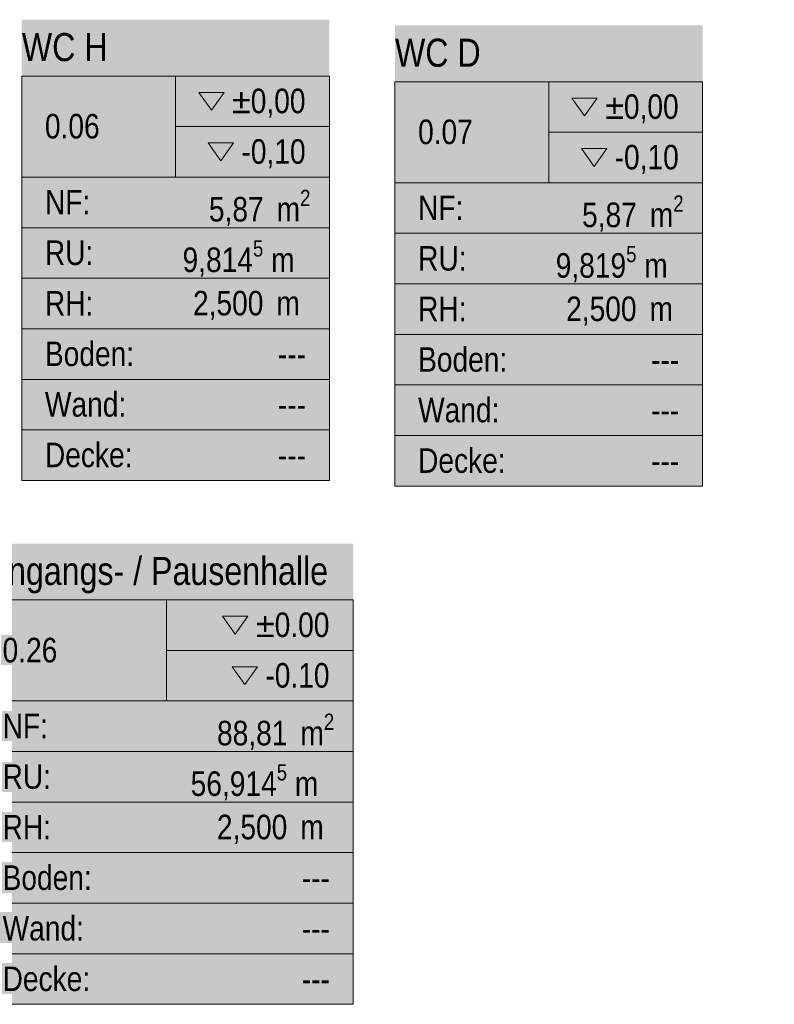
# Model space of a CAD drawing. Header units: metres. Extents: x -79 to 740, y -195 to 69.
# Tile 288 of 306: x 31 to 36, y 62 to 69. Entities that reach past the tile are written whole.
import ezdxf
from ezdxf.enums import TextEntityAlignment as Align

# ---------------------------------------------------------------- set-up
doc = ezdxf.new("R2010")
doc.units = ezdxf.units.M
doc.header["$MEASUREMENT"] = 0
doc.layers.add('80 Raum', color=7, linetype='Continuous')
doc.styles.add('ERSTELLTER_STIL_1', font='ARIALN.TTF')
doc.styles.add('ERSTELLTER_STIL_2', font='ARIALN.TTF')

# ---------------------------------------------------------------- blocks, each defined once
blk = doc.blocks.new('WC H_0.06_16_1', base_point=(31.8436, 67.2786))
at = {"layer": '80 Raum', "linetype": 'Continuous', "lineweight": 0, "true_color": 0x2a303f}
blk.add_hatch(color=169, dxfattribs=at).paths.add_polyline_path([(30.7478, 65.6366), (32.9394, 65.6366), (32.9394, 68.9205), (30.7478, 68.9205)])
at = {"layer": '80 Raum', "linetype": 'Continuous', "lineweight": 0, "true_color": 0x000000}
blk.add_hatch(color=18, dxfattribs=at).paths.add_polyline_path([(32.0765, 68.0422), (32.1665, 67.9149), (32.2566, 68.0422)])
at = {"layer": '80 Raum', "color": 7, "linetype": 'Continuous', "lineweight": 9}
for p, q in [((32.9394, 68.519), (30.7478, 68.519)), ((30.7478, 68.519), (30.7478, 65.6366)), ((30.7478, 68.519), (32.9394, 68.519)), ((30.7478, 67.7984), (30.7478, 68.519)), ((31.8436, 68.519), (31.8436, 67.7984)), ((32.9394, 65.6366), (32.9394, 68.519)), ((32.9394, 68.519), (32.9394, 67.7984)), ((31.8436, 68.1587), (32.9394, 68.1587)), ((32.9394, 67.7984), (30.7478, 67.7984)), ((30.7478, 67.7984), (32.9394, 67.7984)), ((30.7478, 67.4381), (30.7478, 67.7984)), ((32.9394, 67.7984), (32.9394, 67.4381)), ((32.9394, 67.4381), (30.7478, 67.4381)), ((30.7478, 67.4381), (32.9394, 67.4381)), ((30.7478, 67.0778), (30.7478, 67.4381)), ((32.9394, 67.4381), (32.9394, 67.0778)), ((32.9394, 67.0778), (30.7478, 67.0778)), ((30.7478, 67.0778), (32.9394, 67.0778)), ((30.7478, 66.7175), (30.7478, 67.0778)), ((32.9394, 67.0778), (32.9394, 66.7175)), ((32.9394, 66.7175), (30.7478, 66.7175)), ((30.7478, 66.7175), (32.9394, 66.7175)), ((30.7478, 66.3572), (30.7478, 66.7175)), ((32.9394, 66.7175), (32.9394, 66.3572)), ((32.9394, 66.3572), (30.7478, 66.3572)), ((30.7478, 66.3572), (32.9394, 66.3572)), ((30.7478, 65.9969), (30.7478, 66.3572)), ((32.9394, 66.3572), (32.9394, 65.9969)), ((32.9394, 65.9969), (30.7478, 65.9969)), ((30.7478, 65.9969), (32.9394, 65.9969)), ((30.7478, 65.6366), (30.7478, 65.9969)), ((32.9394, 65.9969), (32.9394, 65.6366)), ((30.7478, 65.6366), (32.9394, 65.6366)), ((32.9394, 65.6366), (30.7478, 65.6366))]:
    blk.add_line(p, q, dxfattribs=at)
at = {"layer": '80 Raum', "color": 7, "linetype": 'Continuous', "lineweight": 13, "flags": 128}
for points in [[(32.0083, 68.4025), (32.0984, 68.2752), (32.1885, 68.4025)], [(32.0765, 68.0422), (32.1665, 67.9149), (32.2566, 68.0422)]]:
    blk.add_lwpolyline(points, close=True, dxfattribs=at)
at = {"layer": '80 Raum', "color": 7, "lineweight": 9, "char_height": 0.175, "attachment_point": 1, "style": 'ERSTELLTER_STIL_2'}
for s, insert in [('\\A1;{\\pql;\\pt0,0.05;\\fArial Narrow|b0|i0|c0|p0;\\W1.000000;±0,00\\fArial Narrow|b0|i0|c0|p0;\\W1.000000;\\A1{\\H.66x;\\S^  ;}\\fArial Narrow|b0|i0|c0|p0;\\W1.000000;\\fArial Narrow|b0|i0|c0|p0;\\W1.000000;\\A1{\\H.66x;\\S^  ;}}', (32.2448, 68.4289)), ('\\A1;{\\pql;\\pt0,0.05;\\fArial Narrow|b0|i0|c0|p0;\\W1.000000;-0,10\\fArial Narrow|b0|i0|c0|p0;\\W1.000000;\\A1{\\H.66x;\\S^  ;}\\fArial Narrow|b0|i0|c0|p0;\\W1.000000;\\fArial Narrow|b0|i0|c0|p0;\\W1.000000;\\A1{\\H.66x;\\S^  ;}}', (32.313, 68.0686)), ('\\A1;{\\pql;\\pt0,0.05;\\fArial Narrow|b0|i0|c0|p0;\\W1.000000;5,87\\fArial Narrow|b0|i0|c0|p0;\\W1.000000;\\A1{\\H.66x;\\S^  ;}\\fArial Narrow|b0|i0|c0|p0;\\W1.000000; m\\fArial Narrow|b0|i0|c0|p0;\\W1.000000;\\A1{\\H.66x;\\S2^  ;}}', (32.0809, 67.7083)), ('\\A1;{\\pql;\\pt0,0.05;\\fArial Narrow|b0|i0|c0|p0;\\W1.000000;9,814\\fArial Narrow|b0|i0|c0|p0;\\W1.000000;\\A1{\\H.66x;\\S5^  ;}\\fArial Narrow|b0|i0|c0|p0;\\W1.000000; m\\fArial Narrow|b0|i0|c0|p0;\\W1.000000;\\A1{\\H.66x;\\S^  ;}}', (31.8931, 67.348)), ('\\A1;{\\pql;\\pt0,0.05;\\fArial Narrow|b0|i0|c0|p0;\\W1.000000;2,500\\fArial Narrow|b0|i0|c0|p0;\\W1.000000;\\A1{\\H.66x;\\S^  ;}\\fArial Narrow|b0|i0|c0|p0;\\W1.000000; m\\fArial Narrow|b0|i0|c0|p0;\\W1.000000;\\A1{\\H.66x;\\S^  ;}}', (31.9675, 66.9877))]:
    blk.add_mtext(s, dxfattribs=dict(at, insert=insert))
at = {"layer": '80 Raum', "color": 7, "lineweight": 9}
for tag, height, style, p in [('DUMMY_850', 0.2, 'ERSTELLTER_STIL_1', (32.7747, 68.8844)), ('ROOM_NAME', 0.2, 'ERSTELLTER_STIL_1', (30.7478, 68.8253)), ('ROOM_NUMBER', 0.175, 'ERSTELLTER_STIL_2', (30.9125, 68.2488)), ('measuredNetAreaCode', 0.175, 'ERSTELLTER_STIL_2', (30.9125, 67.7076)), ('perimeterCode', 0.175, 'ERSTELLTER_STIL_2', (30.9125, 67.3473)), ('ceilingHeightCode', 0.175, 'ERSTELLTER_STIL_2', (30.9125, 66.987)), ('measuredAreaCode', 0.175, 'ERSTELLTER_STIL_2', (30.9125, 66.6267)), ('DUMMY_851_0', 0.175, 'ERSTELLTER_STIL_2', (32.5724, 66.6249)), ('DUMMY_852', 0.175, 'ERSTELLTER_STIL_2', (30.9125, 66.2664)), ('DUMMY_851_1', 0.175, 'ERSTELLTER_STIL_2', (32.5724, 66.2646)), ('DUMMY_853', 0.175, 'ERSTELLTER_STIL_2', (30.9125, 65.9061)), ('DUMMY_851_2', 0.175, 'ERSTELLTER_STIL_2', (32.5724, 65.9043))]:
    blk.add_attdef(tag, text='', height=height, dxfattribs=dict(at, style=style)).set_placement(p, align=Align.TOP_LEFT)
blk = doc.blocks.new('WC D_0.07_17_1', base_point=(34.5024, 67.2382))
at = {"layer": '80 Raum', "linetype": 'Continuous', "lineweight": 0, "true_color": 0x2a303f}
blk.add_hatch(color=169, dxfattribs=at).paths.add_polyline_path([(33.4065, 65.5963), (35.5982, 65.5963), (35.5982, 68.8801), (33.4065, 68.8801)])
at = {"layer": '80 Raum', "linetype": 'Continuous', "lineweight": 0, "true_color": 0x000000}
blk.add_hatch(color=18, dxfattribs=at).paths.add_polyline_path([(34.7353, 68.0019), (34.8253, 67.8745), (34.9154, 68.0019)])
at = {"layer": '80 Raum', "color": 7, "linetype": 'Continuous', "lineweight": 9}
for p, q in [((35.5982, 68.4787), (33.4065, 68.4787)), ((33.4065, 68.4787), (33.4065, 65.5963)), ((33.4065, 68.4787), (35.5982, 68.4787)), ((33.4065, 67.7581), (33.4065, 68.4787)), ((34.5024, 68.4787), (34.5024, 67.7581)), ((35.5982, 65.5963), (35.5982, 68.4787)), ((35.5982, 68.4787), (35.5982, 67.7581)), ((34.5024, 68.1184), (35.5982, 68.1184)), ((35.5982, 67.7581), (33.4065, 67.7581)), ((33.4065, 67.7581), (35.5982, 67.7581)), ((33.4065, 67.3978), (33.4065, 67.7581)), ((35.5982, 67.7581), (35.5982, 67.3978)), ((35.5982, 67.3978), (33.4065, 67.3978)), ((33.4065, 67.3978), (35.5982, 67.3978)), ((33.4065, 67.0375), (33.4065, 67.3978)), ((35.5982, 67.3978), (35.5982, 67.0375)), ((35.5982, 67.0375), (33.4065, 67.0375)), ((33.4065, 67.0375), (35.5982, 67.0375)), ((33.4065, 66.6772), (33.4065, 67.0375)), ((35.5982, 67.0375), (35.5982, 66.6772)), ((35.5982, 66.6772), (33.4065, 66.6772)), ((33.4065, 66.6772), (35.5982, 66.6772)), ((33.4065, 66.3169), (33.4065, 66.6772)), ((35.5982, 66.6772), (35.5982, 66.3169)), ((35.5982, 66.3169), (33.4065, 66.3169)), ((33.4065, 66.3169), (35.5982, 66.3169)), ((33.4065, 65.9566), (33.4065, 66.3169)), ((35.5982, 66.3169), (35.5982, 65.9566)), ((35.5982, 65.9566), (33.4065, 65.9566)), ((33.4065, 65.9566), (35.5982, 65.9566)), ((33.4065, 65.5963), (33.4065, 65.9566)), ((35.5982, 65.9566), (35.5982, 65.5963)), ((33.4065, 65.5963), (35.5982, 65.5963)), ((35.5982, 65.5963), (33.4065, 65.5963))]:
    blk.add_line(p, q, dxfattribs=at)
at = {"layer": '80 Raum', "color": 7, "linetype": 'Continuous', "lineweight": 13, "flags": 128}
for points in [[(34.6671, 68.3622), (34.7572, 68.2348), (34.8472, 68.3622)], [(34.7353, 68.0019), (34.8253, 67.8745), (34.9154, 68.0019)]]:
    blk.add_lwpolyline(points, close=True, dxfattribs=at)
at = {"layer": '80 Raum', "color": 7, "lineweight": 9, "char_height": 0.175, "attachment_point": 1, "style": 'ERSTELLTER_STIL_2'}
for s, insert in [('\\A1;{\\pql;\\pt0,0.05;\\fArial Narrow|b0|i0|c0|p0;\\W1.000000;±0,00\\fArial Narrow|b0|i0|c0|p0;\\W1.000000;\\A1{\\H.66x;\\S^  ;}\\fArial Narrow|b0|i0|c0|p0;\\W1.000000;\\fArial Narrow|b0|i0|c0|p0;\\W1.000000;\\A1{\\H.66x;\\S^  ;}}', (34.9036, 68.3886)), ('\\A1;{\\pql;\\pt0,0.05;\\fArial Narrow|b0|i0|c0|p0;\\W1.000000;-0,10\\fArial Narrow|b0|i0|c0|p0;\\W1.000000;\\A1{\\H.66x;\\S^  ;}\\fArial Narrow|b0|i0|c0|p0;\\W1.000000;\\fArial Narrow|b0|i0|c0|p0;\\W1.000000;\\A1{\\H.66x;\\S^  ;}}', (34.9717, 68.0283)), ('\\A1;{\\pql;\\pt0,0.05;\\fArial Narrow|b0|i0|c0|p0;\\W1.000000;5,87\\fArial Narrow|b0|i0|c0|p0;\\W1.000000;\\A1{\\H.66x;\\S^  ;}\\fArial Narrow|b0|i0|c0|p0;\\W1.000000; m\\fArial Narrow|b0|i0|c0|p0;\\W1.000000;\\A1{\\H.66x;\\S2^  ;}}', (34.7397, 67.668)), ('\\A1;{\\pql;\\pt0,0.05;\\fArial Narrow|b0|i0|c0|p0;\\W1.000000;9,819\\fArial Narrow|b0|i0|c0|p0;\\W1.000000;\\A1{\\H.66x;\\S5^  ;}\\fArial Narrow|b0|i0|c0|p0;\\W1.000000; m\\fArial Narrow|b0|i0|c0|p0;\\W1.000000;\\A1{\\H.66x;\\S^  ;}}', (34.5519, 67.3077)), ('\\A1;{\\pql;\\pt0,0.05;\\fArial Narrow|b0|i0|c0|p0;\\W1.000000;2,500\\fArial Narrow|b0|i0|c0|p0;\\W1.000000;\\A1{\\H.66x;\\S^  ;}\\fArial Narrow|b0|i0|c0|p0;\\W1.000000; m\\fArial Narrow|b0|i0|c0|p0;\\W1.000000;\\A1{\\H.66x;\\S^  ;}}', (34.6263, 66.9474))]:
    blk.add_mtext(s, dxfattribs=dict(at, insert=insert))
at = {"layer": '80 Raum', "color": 7, "lineweight": 9}
for tag, height, style, p in [('DUMMY_850', 0.2, 'ERSTELLTER_STIL_1', (35.4335, 68.8441)), ('ROOM_NAME', 0.2, 'ERSTELLTER_STIL_1', (33.4065, 68.785)), ('ROOM_NUMBER', 0.175, 'ERSTELLTER_STIL_2', (33.5713, 68.2084)), ('measuredNetAreaCode', 0.175, 'ERSTELLTER_STIL_2', (33.5713, 67.6673)), ('perimeterCode', 0.175, 'ERSTELLTER_STIL_2', (33.5713, 67.307)), ('ceilingHeightCode', 0.175, 'ERSTELLTER_STIL_2', (33.5713, 66.9467)), ('measuredAreaCode', 0.175, 'ERSTELLTER_STIL_2', (33.5713, 66.5864)), ('DUMMY_851_0', 0.175, 'ERSTELLTER_STIL_2', (35.2312, 66.5846)), ('DUMMY_852', 0.175, 'ERSTELLTER_STIL_2', (33.5713, 66.2261)), ('DUMMY_851_1', 0.175, 'ERSTELLTER_STIL_2', (35.2312, 66.2243)), ('DUMMY_853', 0.175, 'ERSTELLTER_STIL_2', (33.5713, 65.8658)), ('DUMMY_851_2', 0.175, 'ERSTELLTER_STIL_2', (35.2312, 65.864))]:
    blk.add_attdef(tag, text='', height=height, dxfattribs=dict(at, style=style)).set_placement(p, align=Align.TOP_LEFT)
blk = doc.blocks.new('Eingangs- _ Pausenhalle_0.26_26_1', base_point=(31.778, 63.5447))
at = {"layer": '80 Raum', "linetype": 'Continuous', "lineweight": 0, "true_color": 0x2a303f}
blk.add_hatch(color=169, dxfattribs=at).paths.add_polyline_path([(30.4462, 61.9028), (33.1099, 61.9028), (33.1099, 65.1867), (30.4462, 65.1867)])
at = {"layer": '80 Raum', "linetype": 'Continuous', "lineweight": 0, "true_color": 0x000000}
blk.add_hatch(color=18, dxfattribs=at).paths.add_polyline_path([(32.2469, 64.3084), (32.337, 64.1811), (32.4271, 64.3084)])
at = {"layer": '80 Raum', "color": 7, "linetype": 'Continuous', "lineweight": 9}
for p, q in [((33.1099, 64.7852), (30.4462, 64.7852)), ((30.4462, 64.7852), (30.4462, 61.9028)), ((30.4462, 64.7852), (33.1099, 64.7852)), ((30.4462, 64.0646), (30.4462, 64.7852)), ((31.778, 64.7852), (31.778, 64.0646)), ((33.1099, 61.9028), (33.1099, 64.7852)), ((33.1099, 64.7852), (33.1099, 64.0646)), ((31.778, 64.4249), (33.1099, 64.4249)), ((33.1099, 64.0646), (30.4462, 64.0646)), ((30.4462, 64.0646), (33.1099, 64.0646)), ((30.4462, 63.7043), (30.4462, 64.0646)), ((33.1099, 64.0646), (33.1099, 63.7043)), ((33.1099, 63.7043), (30.4462, 63.7043)), ((30.4462, 63.7043), (33.1099, 63.7043)), ((30.4462, 63.344), (30.4462, 63.7043)), ((33.1099, 63.7043), (33.1099, 63.344)), ((33.1099, 63.344), (30.4462, 63.344)), ((30.4462, 63.344), (33.1099, 63.344)), ((30.4462, 62.9837), (30.4462, 63.344)), ((33.1099, 63.344), (33.1099, 62.9837)), ((33.1099, 62.9837), (30.4462, 62.9837)), ((30.4462, 62.9837), (33.1099, 62.9837)), ((30.4462, 62.6234), (30.4462, 62.9837)), ((33.1099, 62.9837), (33.1099, 62.6234)), ((33.1099, 62.6234), (30.4462, 62.6234)), ((30.4462, 62.6234), (33.1099, 62.6234)), ((30.4462, 62.2631), (30.4462, 62.6234)), ((33.1099, 62.6234), (33.1099, 62.2631)), ((33.1099, 62.2631), (30.4462, 62.2631)), ((30.4462, 62.2631), (33.1099, 62.2631)), ((30.4462, 61.9028), (30.4462, 62.2631)), ((33.1099, 62.2631), (33.1099, 61.9028)), ((30.4462, 61.9028), (33.1099, 61.9028)), ((33.1099, 61.9028), (30.4462, 61.9028))]:
    blk.add_line(p, q, dxfattribs=at)
at = {"layer": '80 Raum', "color": 7, "linetype": 'Continuous', "lineweight": 13, "flags": 128}
for points in [[(32.1788, 64.6687), (32.2688, 64.5413), (32.3589, 64.6687)], [(32.2469, 64.3084), (32.337, 64.1811), (32.4271, 64.3084)]]:
    blk.add_lwpolyline(points, close=True, dxfattribs=at)
at = {"layer": '80 Raum', "color": 7, "lineweight": 9, "char_height": 0.175, "attachment_point": 1, "style": 'ERSTELLTER_STIL_2'}
for s, insert in [('\\A1;{\\pql;\\pt0,0.05;\\fArial Narrow|b0|i0|c0|p0;\\W1.000000;±0.00\\fArial Narrow|b0|i0|c0|p0;\\W1.000000;\\A1{\\H.66x;\\S^  ;}\\fArial Narrow|b0|i0|c0|p0;\\W1.000000;\\fArial Narrow|b0|i0|c0|p0;\\W1.000000;\\A1{\\H.66x;\\S^  ;}}', (32.4153, 64.6951)), ('\\A1;{\\pql;\\pt0,0.05;\\fArial Narrow|b0|i0|c0|p0;\\W1.000000;-0.10\\fArial Narrow|b0|i0|c0|p0;\\W1.000000;\\A1{\\H.66x;\\S^  ;}\\fArial Narrow|b0|i0|c0|p0;\\W1.000000;\\fArial Narrow|b0|i0|c0|p0;\\W1.000000;\\A1{\\H.66x;\\S^  ;}}', (32.4834, 64.3348)), ('\\A1;{\\pql;\\pt0,0.05;\\fArial Narrow|b0|i0|c0|p0;\\W1.000000;88,81\\fArial Narrow|b0|i0|c0|p0;\\W1.000000;\\A1{\\H.66x;\\S^  ;}\\fArial Narrow|b0|i0|c0|p0;\\W1.000000; m\\fArial Narrow|b0|i0|c0|p0;\\W1.000000;\\A1{\\H.66x;\\S2^  ;}}', (32.1387, 63.9745)), ('\\A1;{\\pql;\\pt0,0.05;\\fArial Narrow|b0|i0|c0|p0;\\W1.000000;56,914\\fArial Narrow|b0|i0|c0|p0;\\W1.000000;\\A1{\\H.66x;\\S5^  ;}\\fArial Narrow|b0|i0|c0|p0;\\W1.000000; m\\fArial Narrow|b0|i0|c0|p0;\\W1.000000;\\A1{\\H.66x;\\S^  ;}}', (31.9509, 63.6142)), ('\\A1;{\\pql;\\pt0,0.05;\\fArial Narrow|b0|i0|c0|p0;\\W1.000000;2,500\\fArial Narrow|b0|i0|c0|p0;\\W1.000000;\\A1{\\H.66x;\\S^  ;}\\fArial Narrow|b0|i0|c0|p0;\\W1.000000; m\\fArial Narrow|b0|i0|c0|p0;\\W1.000000;\\A1{\\H.66x;\\S^  ;}}', (32.138, 63.2539))]:
    blk.add_mtext(s, dxfattribs=dict(at, insert=insert))
at = {"layer": '80 Raum', "color": 7, "lineweight": 9}
for tag, height, style, p in [('DUMMY_850', 0.2, 'ERSTELLTER_STIL_1', (32.9452, 65.1506)), ('ROOM_NAME', 0.2, 'ERSTELLTER_STIL_1', (30.4462, 65.0915)), ('ROOM_NUMBER', 0.175, 'ERSTELLTER_STIL_2', (30.6109, 64.515)), ('measuredNetAreaCode', 0.175, 'ERSTELLTER_STIL_2', (30.6109, 63.9738)), ('perimeterCode', 0.175, 'ERSTELLTER_STIL_2', (30.6109, 63.6135)), ('ceilingHeightCode', 0.175, 'ERSTELLTER_STIL_2', (30.6109, 63.2532)), ('measuredAreaCode', 0.175, 'ERSTELLTER_STIL_2', (30.6109, 62.8929)), ('DUMMY_851_0', 0.175, 'ERSTELLTER_STIL_2', (32.7429, 62.8911)), ('DUMMY_852', 0.175, 'ERSTELLTER_STIL_2', (30.6109, 62.5326)), ('DUMMY_851_1', 0.175, 'ERSTELLTER_STIL_2', (32.7429, 62.5308)), ('DUMMY_853', 0.175, 'ERSTELLTER_STIL_2', (30.6109, 62.1723)), ('DUMMY_851_2', 0.175, 'ERSTELLTER_STIL_2', (32.7429, 62.1705))]:
    blk.add_attdef(tag, text='', height=height, dxfattribs=dict(at, style=style)).set_placement(p, align=Align.TOP_LEFT)

msp = doc.modelspace()

# ---------------------------------------------------------------- block references
at = {"layer": '80 Raum', "color": 7, "linetype": 'Continuous', "lineweight": 13}
ref = msp.add_blockref('WC H_0.06_16_1', (31.8436, 67.2786), dxfattribs=at)
ref.add_attrib('ROOM_NAME', 'WC H', dxfattribs={"color": 7, "lineweight": 9, "height": 0.2, "style": 'ERSTELLTER_STIL_1'}).set_placement((30.7478, 68.8253), align=Align.TOP_LEFT)
ref.add_attrib('ROOM_NUMBER', '0.06', dxfattribs={"color": 7, "lineweight": 9, "height": 0.175, "style": 'ERSTELLTER_STIL_2'}).set_placement((30.9125, 68.2488), align=Align.TOP_LEFT)
ref.add_attrib('measuredAreaCode', 'Boden: ', dxfattribs={"color": 7, "lineweight": 9, "height": 0.175, "style": 'ERSTELLTER_STIL_2'}).set_placement((30.9125, 66.6267), align=Align.TOP_LEFT)
ref.add_attrib('measuredNetAreaCode', 'NF: ', dxfattribs={"color": 7, "lineweight": 9, "height": 0.175, "style": 'ERSTELLTER_STIL_2'}).set_placement((30.9125, 67.7076), align=Align.TOP_LEFT)
ref.add_attrib('perimeterCode', 'RU: ', dxfattribs={"color": 7, "lineweight": 9, "height": 0.175, "style": 'ERSTELLTER_STIL_2'}).set_placement((30.9125, 67.3473), align=Align.TOP_LEFT)
ref.add_attrib('ceilingHeightCode', 'RH: ', dxfattribs={"color": 7, "lineweight": 9, "height": 0.175, "style": 'ERSTELLTER_STIL_2'}).set_placement((30.9125, 66.987), align=Align.TOP_LEFT)
ref.add_attrib('DUMMY_851', '---', dxfattribs={"color": 7, "lineweight": 9, "height": 0.175, "style": 'ERSTELLTER_STIL_2'}).set_placement((32.5724, 66.6249), align=Align.TOP_LEFT)
ref.add_attrib('DUMMY_851_1', '---', dxfattribs={"color": 7, "lineweight": 9, "height": 0.175, "style": 'ERSTELLTER_STIL_2'}).set_placement((32.5724, 66.2646), align=Align.TOP_LEFT)
ref.add_attrib('DUMMY_851_2', '---', dxfattribs={"color": 7, "lineweight": 9, "height": 0.175, "style": 'ERSTELLTER_STIL_2'}).set_placement((32.5724, 65.9043), align=Align.TOP_LEFT)
ref.add_attrib('DUMMY_852', 'Wand: ', dxfattribs={"color": 7, "lineweight": 9, "height": 0.175, "style": 'ERSTELLTER_STIL_2'}).set_placement((30.9125, 66.2664), align=Align.TOP_LEFT)
ref.add_attrib('DUMMY_853', 'Decke: ', dxfattribs={"color": 7, "lineweight": 9, "height": 0.175, "style": 'ERSTELLTER_STIL_2'}).set_placement((30.9125, 65.9061), align=Align.TOP_LEFT)
ref = msp.add_blockref('WC D_0.07_17_1', (34.5024, 67.2382), dxfattribs=at)
ref.add_attrib('ROOM_NAME', 'WC D', dxfattribs={"color": 7, "lineweight": 9, "height": 0.2, "style": 'ERSTELLTER_STIL_1'}).set_placement((33.4065, 68.785), align=Align.TOP_LEFT)
ref.add_attrib('ROOM_NUMBER', '0.07', dxfattribs={"color": 7, "lineweight": 9, "height": 0.175, "style": 'ERSTELLTER_STIL_2'}).set_placement((33.5713, 68.2084), align=Align.TOP_LEFT)
ref.add_attrib('measuredAreaCode', 'Boden: ', dxfattribs={"color": 7, "lineweight": 9, "height": 0.175, "style": 'ERSTELLTER_STIL_2'}).set_placement((33.5713, 66.5864), align=Align.TOP_LEFT)
ref.add_attrib('measuredNetAreaCode', 'NF: ', dxfattribs={"color": 7, "lineweight": 9, "height": 0.175, "style": 'ERSTELLTER_STIL_2'}).set_placement((33.5713, 67.6673), align=Align.TOP_LEFT)
ref.add_attrib('perimeterCode', 'RU: ', dxfattribs={"color": 7, "lineweight": 9, "height": 0.175, "style": 'ERSTELLTER_STIL_2'}).set_placement((33.5713, 67.307), align=Align.TOP_LEFT)
ref.add_attrib('ceilingHeightCode', 'RH: ', dxfattribs={"color": 7, "lineweight": 9, "height": 0.175, "style": 'ERSTELLTER_STIL_2'}).set_placement((33.5713, 66.9467), align=Align.TOP_LEFT)
ref.add_attrib('DUMMY_851', '---', dxfattribs={"color": 7, "lineweight": 9, "height": 0.175, "style": 'ERSTELLTER_STIL_2'}).set_placement((35.2312, 66.5846), align=Align.TOP_LEFT)
ref.add_attrib('DUMMY_851_1', '---', dxfattribs={"color": 7, "lineweight": 9, "height": 0.175, "style": 'ERSTELLTER_STIL_2'}).set_placement((35.2312, 66.2243), align=Align.TOP_LEFT)
ref.add_attrib('DUMMY_851_2', '---', dxfattribs={"color": 7, "lineweight": 9, "height": 0.175, "style": 'ERSTELLTER_STIL_2'}).set_placement((35.2312, 65.864), align=Align.TOP_LEFT)
ref.add_attrib('DUMMY_852', 'Wand: ', dxfattribs={"color": 7, "lineweight": 9, "height": 0.175, "style": 'ERSTELLTER_STIL_2'}).set_placement((33.5713, 66.2261), align=Align.TOP_LEFT)
ref.add_attrib('DUMMY_853', 'Decke: ', dxfattribs={"color": 7, "lineweight": 9, "height": 0.175, "style": 'ERSTELLTER_STIL_2'}).set_placement((33.5713, 65.8658), align=Align.TOP_LEFT)
ref = msp.add_blockref('Eingangs- _ Pausenhalle_0.26_26_1', (31.778, 63.5447), dxfattribs=at)
ref.add_attrib('ROOM_NAME', 'Eingangs- / Pausenhalle', dxfattribs={"color": 7, "lineweight": 9, "height": 0.2, "style": 'ERSTELLTER_STIL_1'}).set_placement((30.4462, 65.0915), align=Align.TOP_LEFT)
ref.add_attrib('ROOM_NUMBER', '0.26', dxfattribs={"color": 7, "lineweight": 9, "height": 0.175, "style": 'ERSTELLTER_STIL_2'}).set_placement((30.6109, 64.515), align=Align.TOP_LEFT)
ref.add_attrib('measuredAreaCode', 'Boden: ', dxfattribs={"color": 7, "lineweight": 9, "height": 0.175, "style": 'ERSTELLTER_STIL_2'}).set_placement((30.6109, 62.8929), align=Align.TOP_LEFT)
ref.add_attrib('measuredNetAreaCode', 'NF: ', dxfattribs={"color": 7, "lineweight": 9, "height": 0.175, "style": 'ERSTELLTER_STIL_2'}).set_placement((30.6109, 63.9738), align=Align.TOP_LEFT)
ref.add_attrib('perimeterCode', 'RU: ', dxfattribs={"color": 7, "lineweight": 9, "height": 0.175, "style": 'ERSTELLTER_STIL_2'}).set_placement((30.6109, 63.6135), align=Align.TOP_LEFT)
ref.add_attrib('ceilingHeightCode', 'RH: ', dxfattribs={"color": 7, "lineweight": 9, "height": 0.175, "style": 'ERSTELLTER_STIL_2'}).set_placement((30.6109, 63.2532), align=Align.TOP_LEFT)
ref.add_attrib('DUMMY_851', '---', dxfattribs={"color": 7, "lineweight": 9, "height": 0.175, "style": 'ERSTELLTER_STIL_2'}).set_placement((32.7429, 62.8911), align=Align.TOP_LEFT)
ref.add_attrib('DUMMY_851_1', '---', dxfattribs={"color": 7, "lineweight": 9, "height": 0.175, "style": 'ERSTELLTER_STIL_2'}).set_placement((32.7429, 62.5308), align=Align.TOP_LEFT)
ref.add_attrib('DUMMY_851_2', '---', dxfattribs={"color": 7, "lineweight": 9, "height": 0.175, "style": 'ERSTELLTER_STIL_2'}).set_placement((32.7429, 62.1705), align=Align.TOP_LEFT)
ref.add_attrib('DUMMY_852', 'Wand: ', dxfattribs={"color": 7, "lineweight": 9, "height": 0.175, "style": 'ERSTELLTER_STIL_2'}).set_placement((30.6109, 62.5326), align=Align.TOP_LEFT)
ref.add_attrib('DUMMY_853', 'Decke: ', dxfattribs={"color": 7, "lineweight": 9, "height": 0.175, "style": 'ERSTELLTER_STIL_2'}).set_placement((30.6109, 62.1723), align=Align.TOP_LEFT)

doc.saveas('drawing.dxf')
